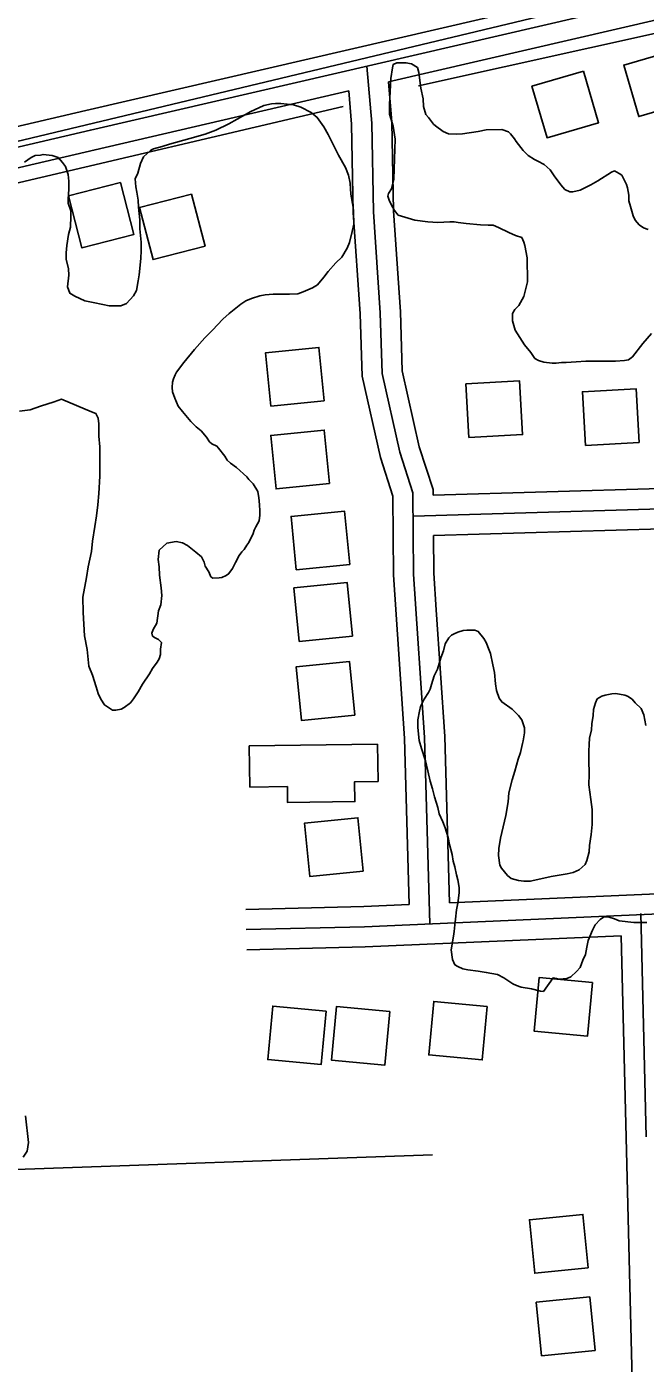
# Model space of a CAD drawing. Extents: x 3313442 to 3351311, y 721974 to 747360.
# Drawn here: x 3327279 to 3327740, y 741605 to 742600 of the extents above; entities that cross this region are included whole.
import ezdxf

# ---------------------------------------------------------------- set-up
doc = ezdxf.new("R2010")
doc.units = 0
for name, color, linetype in [('V-BLDG-OTLN', 7, 'Continuous'), ('V-ROAD-CNTR', 7, 'Continuous'), ('V-SITE-VEGE', 7, 'Continuous'), ('V-TOPO-SHOR', 7, 'Continuous')]:
    doc.layers.add(name, color=color, linetype=linetype)

msp = doc.modelspace()

# ---------------------------------------------------------------- linework, layer by layer
at = {"layer": 'V-BLDG-OTLN'}
for points in [[(3327762.44, 742582.23), (3327724.04, 742571.03), (3327735.23, 742532.63), (3327773.63, 742543.82)], [(3327694.13, 742566.46), (3327655.72, 742555.27), (3327666.92, 742516.87), (3327705.32, 742528.06)], [(3327349.1, 742483.69), (3327310.39, 742473.63), (3327320.44, 742434.92), (3327359.16, 742444.97)], [(3327402.13, 742475.05), (3327363.42, 742464.99), (3327373.48, 742426.27), (3327412.19, 742436.33)], [(3327500.99, 742321.13), (3327497.03, 742360.93), (3327457.23, 742356.97), (3327461.19, 742317.17)], [(3327608.79, 742293.76), (3327648.73, 742296.02), (3327646.46, 742335.96), (3327606.53, 742333.69)], [(3327695.56, 742287.9), (3327735.5, 742290.16), (3327733.23, 742330.1), (3327693.3, 742327.83)], [(3327504.92, 742259.58), (3327500.96, 742299.38), (3327461.16, 742295.42), (3327465.12, 742255.62)], [(3327519.98, 742199.31), (3327516.02, 742239.11), (3327476.22, 742235.15), (3327480.18, 742195.35)], [(3327522.1, 742146.08), (3327518.15, 742185.88), (3327478.34, 742181.92), (3327482.3, 742142.12)], [(3327523.78, 742087.26), (3327519.82, 742127.07), (3327480.02, 742123.11), (3327483.98, 742083.31)], [(3327540.65, 742065.71), (3327541.08, 742037.83), (3327523.54, 742037.57), (3327523.76, 742022.82), (3327473.68, 742022.05), (3327473.5, 742034.02), (3327445.61, 742033.6), (3327445.15, 742064.25)], [(3327530.05, 741971.05), (3327526.09, 742010.86), (3327486.29, 742006.9), (3327490.25, 741967.09)], [(3327700.87, 741888.09), (3327661.04, 741891.81), (3327657.32, 741851.99), (3327697.15, 741848.27)], [(3327502.39, 741866.87), (3327462.57, 741870.59), (3327458.85, 741830.77), (3327498.67, 741827.05)], [(3327549.88, 741866.53), (3327510.05, 741870.25), (3327506.33, 741830.42), (3327546.16, 741826.7)], [(3327622.43, 741870.4), (3327582.6, 741874.12), (3327578.88, 741834.29), (3327618.71, 741830.57)], [(3327697.57, 741675.82), (3327693.61, 741715.62), (3327653.81, 741711.66), (3327657.77, 741671.86)], [(3327702.7, 741614.35), (3327698.74, 741654.15), (3327658.93, 741650.2), (3327662.89, 741610.39)]]:
    msp.add_lwpolyline(points, close=True, dxfattribs=at)
at = {"layer": 'V-ROAD-CNTR'}
for points in [[(3330162.35, 743201.73), (3330059.13, 743169.82), (3327323.44, 742537.26), (3325794.35, 742180.29)], [(3330166.78, 743187.4), (3330063.04, 743155.33), (3327326.83, 742522.65), (3325797.76, 742165.68)], [(3329823.15, 743084.46), (3327548.83, 742558.59)], [(3327532.79, 742570.28), (3327536.35, 742527.88), (3327537.57, 742461.91), (3327542.72, 742386.67), (3327544.15, 742341.49), (3327557.28, 742282.89), (3327567.05, 742252.67), (3327567.52, 742192.2), (3327575.75, 742070.57), (3327579.61, 741931.82)], [(3327548.83, 742558.59), (3327551.34, 742528.64), (3327552.57, 742462.56), (3327557.71, 742387.42), (3327559.09, 742343.38), (3327571.77, 742286.85), (3327582.04, 742255.09), (3327582.07, 742250.8)], [(3327519.3, 742551.76), (3327330.23, 742508.04), (3326753.56, 742373.42)], [(3327519.3, 742551.76), (3327521.36, 742527.11), (3327522.58, 742461.25), (3327527.74, 742385.92), (3327529.2, 742339.59), (3327542.8, 742278.93), (3327552.07, 742250.25), (3327552.52, 742191.64), (3327560.76, 742069.86), (3327564.21, 741946.16)], [(3327567.19, 742235.36), (3327751.95, 742240.8), (3328111.32, 742253.13), (3328568.1, 742271.24), (3328898.15, 742278.09), (3329009.97, 742284.89), (3329087.27, 742296.59), (3329142.36, 742301.38), (3329206.16, 742302.57), (3329265.72, 742305.62), (3329363.59, 742298.1), (3329365.48, 742300.57)], [(3327582.07, 742250.8), (3327751.48, 742255.79), (3328110.77, 742268.12), (3328416.86, 742280.25)], [(3327582.3, 742220.79), (3327752.43, 742225.8), (3328111.87, 742238.14), (3328418.31, 742250.29)], [(3327582.3, 742220.79), (3327582.52, 742192.77), (3327584.35, 742165.68)], [(3327584.35, 742165.68), (3327590.73, 742071.29), (3327594.18, 741947.47)], [(3327442.88, 741927.61), (3327530.89, 741929.69), (3327812.6, 741942.01), (3328192.25, 741954.47), (3328577.36, 741969.86), (3328958.12, 741982.03), (3329209.37, 741991.33), (3329260.04, 741988.8), (3329315.42, 741980.36)], [(3327594.18, 741947.47), (3327812.03, 741957), (3328191.71, 741969.46), (3328428.86, 741978.94)], [(3327442.53, 741942.61), (3327530.39, 741944.68), (3327564.21, 741946.16)], [(3327736.69, 741939.52), (3327740.76, 741773.23)], [(3327443.23, 741912.61), (3327531.4, 741914.69), (3327722.09, 741923.04)], [(3327722.09, 741923.04), (3327725.76, 741772.85), (3327731.89, 741532.14), (3327736.54, 741408.38), (3327736.06, 741373.58), (3327745.74, 741346), (3327759.43, 741331.61), (3327784.05, 741322.14), (3327848.59, 741327.52), (3328192.14, 741340.07), (3328243.55, 741342.01)]]:
    msp.add_lwpolyline(points, dxfattribs=at)
at = {"layer": 'V-SITE-VEGE'}
for points in [[(3327673.62, 742349.23), (3327670.78, 742349.21), (3327664.52, 742350.02), (3327660.53, 742351.12), (3327657.95, 742352.52), (3327654.79, 742357.05), (3327650.2, 742362.7), (3327643.28, 742373.74), (3327641.23, 742380.55), (3327641.19, 742386.23), (3327642.87, 742389.09), (3327645.98, 742391.96), (3327649.62, 742398.81), (3327652.38, 742409.64), (3327652.23, 742427.56), (3327650.45, 742436.65), (3327649.58, 742439.2), (3327648.13, 742442.6), (3327643.56, 742444.27), (3327638.43, 742446.5), (3327630.72, 742450.14), (3327626.72, 742451.82), (3327623.03, 742451.78), (3327617.34, 742452.02), (3327606.81, 742453.08), (3327600.83, 742453.88), (3327597.69, 742454.43), (3327594.57, 742454.4), (3327585.47, 742453.76), (3327578.07, 742454.27), (3327568.39, 742455.61), (3327556.13, 742459.21), (3327553.26, 742462.88), (3327550.95, 742466.85), (3327549.22, 742470.53), (3327548.34, 742473.37), (3327548.89, 742475.36), (3327551.14, 742478.79), (3327552.79, 742486.2), (3327553.69, 742515.79), (3327552.19, 742525.44), (3327549.55, 742534.52), (3327549.5, 742541.63), (3327550.48, 742560.98), (3327551.84, 742568.95), (3327552.39, 742571.52), (3327554.94, 742572.68), (3327561.76, 742572.73), (3327566.03, 742571.91), (3327570.32, 742569.1), (3327571.49, 742565.42), (3327573, 742553.77), (3327574.78, 742545.82), (3327574.82, 742540.13), (3327576.58, 742534.17), (3327578.59, 742531.91), (3327582.32, 742527.11), (3327583.75, 742525.7), (3327589.48, 742521.47), (3327593.47, 742519.8), (3327599.16, 742519.56), (3327603.99, 742519.89), (3327615.64, 742521.69), (3327621.6, 742522.87), (3327633.26, 742522.96), (3327638.11, 742521.3), (3327639.83, 742519.89), (3327642.7, 742516.22), (3327643.86, 742514.24), (3327649.03, 742507.45), (3327652.76, 742503.78), (3327657.62, 742500.7), (3327660.19, 742499.58), (3327664.76, 742497.06), (3327669.34, 742493.11), (3327672.22, 742488.58), (3327677.11, 742481.8), (3327680.26, 742478.41), (3327683.97, 742476.73), (3327686.25, 742476.75), (3327691.64, 742477.93), (3327699.58, 742481.98), (3327704.67, 742484.86), (3327714.86, 742491.2), (3327717.12, 742492.36)], [(3327311.9, 742450.42), (3327310.52, 742445.01), (3327309.17, 742436.75), (3327308.64, 742431.34), (3327308.68, 742426.5), (3327310.44, 742419.41), (3327310.77, 742414.58), (3327309.7, 742406.04), (3327311.44, 742401.21), (3327315.16, 742398.97), (3327322.58, 742395.61), (3327328.85, 742394.24), (3327335.97, 742392.88), (3327340.81, 742391.78), (3327349.34, 742391.85), (3327353.6, 742393.59), (3327358.95, 742399.32), (3327361.2, 742403.32), (3327362.28, 742410.44), (3327363.09, 742415), (3327364.42, 742426.95), (3327364.65, 742432.93), (3327364.6, 742439.18), (3327363.67, 742449.13), (3327363.62, 742455.95), (3327362.69, 742465.33), (3327362.36, 742470.45), (3327361.46, 742476.41), (3327360.58, 742480.39), (3327360.25, 742486.36), (3327362.2, 742490.64), (3327364.13, 742497.77), (3327366.37, 742502.62), (3327371.73, 742507.78), (3327373.72, 742508.65), (3327380.24, 742510.41), (3327385.63, 742512.16), (3327400.96, 742516.26), (3327412.31, 742519.48), (3327420.25, 742522.68), (3327429.88, 742527.31), (3327442.34, 742534.23), (3327446.3, 742536.54), (3327452.25, 742539.14), (3327455.94, 742540.88), (3327461.61, 742542.07), (3327464.74, 742542.37), (3327468.72, 742542.41), (3327478.12, 742541.34), (3327483.53, 742539.68), (3327491.24, 742535.76), (3327495.82, 742532.1), (3327500.71, 742525.03), (3327503.89, 742519.37), (3327511.69, 742504.07), (3327516.88, 742494.73), (3327518.92, 742489.06), (3327520.39, 742483.09), (3327520.74, 742474.85), (3327522.52, 742465.2), (3327522.84, 742462.07), (3327522.91, 742452.69), (3327521.82, 742447.27), (3327519.89, 742439.01), (3327517.94, 742434.73), (3327514.01, 742428.15), (3327509.49, 742423.85), (3327503.85, 742417.27), (3327500.76, 742413.26), (3327495.97, 742407.53), (3327492.29, 742405.23), (3327485.21, 742402.33), (3327481.23, 742400.87), (3327474.98, 742400.54), (3327463.04, 742400.44), (3327457.07, 742400.11), (3327453.09, 742399.22), (3327446.85, 742397.19), (3327442.6, 742395.44), (3327438.92, 742393.14), (3327430.16, 742386.24), (3327425.36, 742381.94), (3327417.75, 742373.63), (3327412.1, 742367.9), (3327404.21, 742359.3), (3327396.33, 742349.57), (3327390.98, 742342.41), (3327389.86, 742340.41), (3327388.74, 742337.56), (3327387.91, 742334.99), (3327387.66, 742331.01), (3327387.97, 742327.89), (3327389.71, 742323.06), (3327392.04, 742317.11), (3327395.48, 742313.16), (3327401.51, 742305.81), (3327405.53, 742301.86), (3327409.25, 742298.76), (3327413.27, 742293.96), (3327415.57, 742290.56)], [(3327277.67, 742498.78), (3327282.76, 742502.23), (3327285.59, 742503.68), (3327289.57, 742503.99), (3327291.56, 742504.58), (3327298.39, 742503.78), (3327302.67, 742502.11), (3327306.11, 742498.44), (3327308.12, 742495.61), (3327310.16, 742489.65), (3327310.77, 742484.54), (3327310.82, 742478.57), (3327310.31, 742471.17), (3327310.33, 742468.33), (3327312.09, 742462.65), (3327312.12, 742458.67), (3327311.9, 742450.42)], [(3327717.12, 742492.36), (3327720.55, 742490.39), (3327722.55, 742488.99), (3327723.71, 742487.01), (3327726.02, 742482.19), (3327726.9, 742479.64), (3327727.79, 742474.24), (3327727.83, 742469.97), (3327729, 742465.72), (3327731.04, 742458.91), (3327732.49, 742455.51), (3327735.65, 742452.12), (3327738.79, 742449.87), (3327742.22, 742448.76)], [(3327744.83, 742371.14), (3327738.35, 742363.69), (3327730.47, 742353.96), (3327727.64, 742351.66), (3327724.52, 742351.07), (3327717.98, 742350.73), (3327695.8, 742350.55), (3327688.69, 742350.21), (3327681.3, 742349.58), (3327677.6, 742349.55), (3327673.62, 742349.23)], [(3327299.86, 742320.35), (3327289.65, 742317.14), (3327281.99, 742314.52), (3327274.04, 742313.32)], [(3327415.57, 742290.56), (3327417.29, 742289.16), (3327421, 742287.48), (3327422.15, 742285.78), (3327427.03, 742279.85), (3327428.76, 742277.02), (3327431.06, 742274.76), (3327435.63, 742271.39), (3327443.37, 742264.62), (3327444.81, 742262.64), (3327447.96, 742259.25), (3327451.42, 742253.6), (3327452.31, 742249.05), (3327452.61, 742246.78), (3327452.64, 742243.37), (3327452.96, 742239.39), (3327452.98, 742235.97), (3327452.45, 742231.7), (3327449.92, 742227.42), (3327448.81, 742224.85), (3327447.97, 742222.28), (3327444.9, 742215.72), (3327443.21, 742213.71), (3327441.24, 742210.57), (3327439.55, 742208.85), (3327437.58, 742205.99), (3327434.78, 742200.84), (3327432.54, 742196.28), (3327431.42, 742194.56), (3327429.73, 742192.28), (3327428.03, 742191.12), (3327424.63, 742189.67), (3327422.64, 742189.37), (3327418.09, 742189.05), (3327416.38, 742190.18), (3327414.93, 742193.86), (3327412.33, 742198.1), (3327411.46, 742200.94), (3327409.43, 742204.91), (3327405.42, 742208.58), (3327399.13, 742213.36), (3327395.42, 742215.32), (3327390.57, 742216.42), (3327383.75, 742215.22), (3327378.11, 742210.06), (3327377.31, 742202.95), (3327377.92, 742197.54), (3327378.26, 742191.29), (3327379.47, 742181.92), (3327380.08, 742176.23), (3327379.29, 742169.4), (3327377.62, 742164.84), (3327376.27, 742155.72), (3327373.47, 742150.86), (3327372.63, 742148.3), (3327372.93, 742146.03), (3327374.94, 742144.62), (3327377.5, 742143.51), (3327379.8, 742141.25), (3327378.98, 742136.41), (3327379.02, 742132.43), (3327377.91, 742129), (3327376.5, 742126.72), (3327373.13, 742121.85), (3327370.88, 742117.85), (3327365.54, 742110.13), (3327362.46, 742104.42), (3327358.81, 742099.27), (3327356.55, 742096.41), (3327352.03, 742092.96), (3327349.77, 742091.52), (3327345.79, 742090.92), (3327343.23, 742090.9), (3327337.23, 742094.83), (3327334.63, 742099.08), (3327332.61, 742103.33), (3327331.15, 742108.15), (3327328.23, 742116.94), (3327325.62, 742123.75), (3327324.38, 742135.97), (3327322.31, 742146.19), (3327321.32, 742163.53), (3327321.22, 742174.91), (3327323.95, 742189.72), (3327325.02, 742197.69), (3327327.49, 742209.08), (3327328.28, 742216.77), (3327330.19, 742227.59), (3327331.26, 742235.57), (3327332.33, 742243.82), (3327333.12, 742252.07), (3327333.87, 742265.17), (3327333.8, 742273.41), (3327333.69, 742286.78), (3327333.06, 742294.74), (3327332.98, 742304.12), (3327332.67, 742308.1), (3327330.93, 742311.78), (3327327.51, 742312.89), (3327305.25, 742322.38), (3327299.86, 742320.35)], [(3327594.35, 741990.86), (3327593.26, 741996), (3327591.05, 742003.42), (3327589.38, 742007.71), (3327586.59, 742013.72), (3327585.49, 742018.57), (3327583, 742026.28), (3327581.63, 742032.28), (3327579.97, 742037.99), (3327578.05, 742045.7), (3327576.41, 742053.12), (3327573.36, 742062.26), (3327571.71, 742068.26), (3327570.65, 742077.95), (3327570.71, 742083.65), (3327571.91, 742090.19), (3327572.79, 742093.6), (3327575.41, 742098.98), (3327578.58, 742104.08), (3327579.75, 742106.64), (3327580.92, 742110.04), (3327582.97, 742116.57), (3327585.29, 742121.4), (3327587.94, 742129.92), (3327589.69, 742135.03), (3327591.17, 742140.14), (3327593.77, 742144.68), (3327595.78, 742146.65), (3327597.78, 742147.77), (3327600.36, 742148.89), (3327604.36, 742150.27), (3327607.21, 742150.53), (3327613.19, 742150.48), (3327615.74, 742149.32), (3327619.97, 742144.15), (3327621.65, 742141.29), (3327623.88, 742135.57), (3327624.71, 742133), (3327626.63, 742124.72), (3327627.71, 742119.01), (3327628.49, 742110.46), (3327629.3, 742105.61), (3327631.24, 742099.9), (3327633.21, 742097.03), (3327640.85, 742091.55), (3327645.65, 742086.95), (3327648.18, 742083.79), (3327650.12, 742077.79), (3327650.09, 742074.09), (3327649.18, 742068.12), (3327648.59, 742066.13), (3327647.1, 742059.3), (3327645.35, 742054.48), (3327642.99, 742045.39), (3327640.94, 742039.14), (3327638.57, 742029.47), (3327637.94, 742022.65), (3327636.14, 742012.41), (3327632.28, 741995.64), (3327631.07, 741987.96), (3327630.74, 741982.84), (3327631.81, 741975.42), (3327632.93, 741973.42), (3327637.44, 741967.96), (3327640.26, 741965.66), (3327645.66, 741964.19), (3327649.64, 741963.58), (3327654.48, 741963.53), (3327666.76, 741966.27), (3327669.9, 741967.09), (3327681.88, 741968.98), (3327686.45, 741970.08)], [(3327686.45, 741970.08), (3327690.74, 741972.03), (3327695.33, 741975.97), (3327696.5, 741979.1), (3327698.27, 741985.35), (3327698.6, 741990.19), (3327699.81, 741998.44), (3327700.45, 742005.84), (3327700.55, 742016.94), (3327699.48, 742024.36), (3327698.15, 742035.2), (3327698.23, 742043.17), (3327698.04, 742054), (3327698.1, 742060.26), (3327698.43, 742065.39), (3327698.47, 742069.94), (3327699.95, 742076.2), (3327700.28, 742080.75), (3327701.19, 742087.01), (3327701.52, 742091.28), (3327702.99, 742096.39), (3327704.15, 742099.23), (3327707.87, 742101.19), (3327710.16, 742102.02), (3327715.3, 742103.11), (3327718.15, 742103.37), (3327724.97, 742102.17), (3327726.96, 742101.3), (3327730.35, 742098.99), (3327732.61, 742096.4), (3327737.13, 742092.09), (3327739.08, 742087.51), (3327740.43, 742079.53)], [(3327741.36, 741932.83), (3327731.68, 741932.92), (3327720.58, 741934.16), (3327717.18, 741935.61), (3327713.2, 741936.79), (3327710.92, 741937.1), (3327708.93, 741936.83), (3327706.63, 741935.14), (3327702.9, 741931.19), (3327700.86, 741927.22), (3327697.66, 741919.56), (3327696.48, 741914.44), (3327695.57, 741909.04), (3327693.54, 741904.79), (3327691.49, 741899.39), (3327688.9, 741896.28), (3327684.6, 741892.33), (3327681.74, 741891.22), (3327676.03, 741890.7), (3327674.05, 741891.29), (3327671.49, 741891.6), (3327664.27, 741881.41), (3327662, 741881.72), (3327655.46, 741883.48), (3327647.78, 741884.7), (3327644.08, 741885.87), (3327641.54, 741887.32), (3327634.74, 741891.65), (3327629.92, 741894.26), (3327621.68, 741895.76), (3327615.7, 741896.67), (3327608.02, 741897.59), (3327604.33, 741898.48), (3327600.36, 741900.23), (3327598.37, 741901.39), (3327596.41, 741905.39), (3327595.63, 741912.52), (3327597.14, 741922.76), (3327597.75, 741926.17), (3327598.36, 741931.01), (3327598.68, 741935.28), (3327599.6, 741942.39), (3327600.5, 741947.22), (3327601.43, 741954.91), (3327601.46, 741958.89), (3327600.38, 741964.6), (3327599.56, 741968.31), (3327598.19, 741974.3), (3327597.09, 741978.59), (3327596.28, 741983.44), (3327594.35, 741990.86)], [(3327278.54, 741788.91), (3327280.69, 741769.02), (3327279.6, 741762.75), (3327276.79, 741758.18)]]:
    msp.add_lwpolyline(points, dxfattribs=at)
at = {"layer": 'V-TOPO-SHOR'}
for p, q in [((3327842.12, 742615.52), (3327571.18, 742555.55)), ((3327515.02, 742540.23), (3326963.78, 742410.92)), ((3327024.76, 741740.49), (3327581.63, 741760.03))]:
    msp.add_line(p, q, dxfattribs=at)
msp.add_lwpolyline([(3328104.88, 742710.51), (3327683.82, 742612.56), (3327201.23, 742497.37)], dxfattribs=at)

doc.saveas('drawing.dxf')
